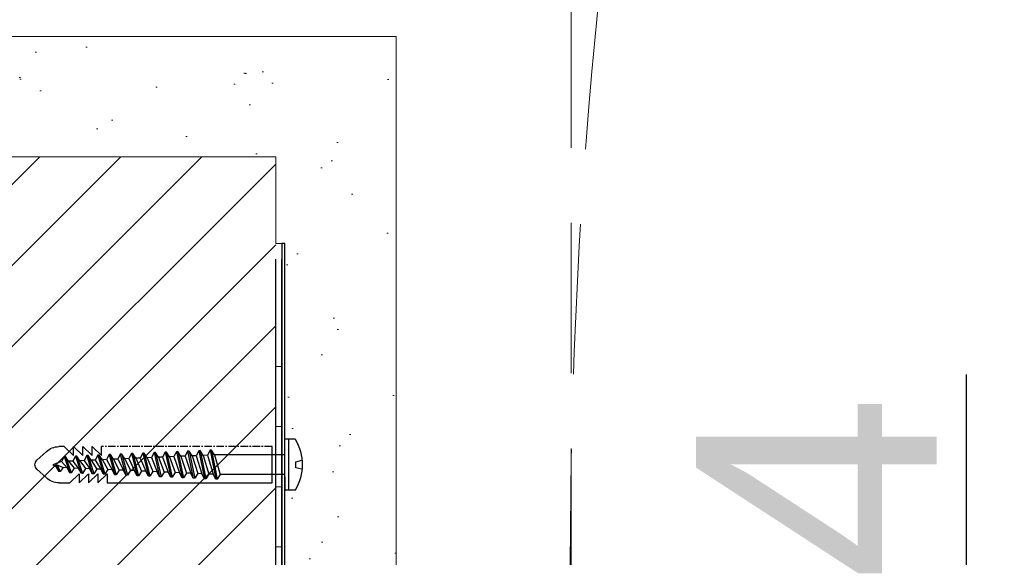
# Model space of a CAD drawing. Header units: millimetres. Extents: x 3652085 to 3778338, y -303702 to -273644.
# Tile 330 of 588: x 3709883 to 3710046, y -278620 to -278531. Entities that reach past the tile are written whole.
import ezdxf

# ---------------------------------------------------------------- set-up
doc = ezdxf.new("R2010")
doc.units = ezdxf.units.MM
doc.header["$PDMODE"] = 34
for name, pattern in [('CENTER', [2, 1.25, -0.25, 0.25, -0.25]), ('DASHED', [0.75, 0.5, -0.25]), ('HIDDEN2', [4.7625, 3.175, -1.5875])]:
    doc.linetypes.add(name, pattern=pattern)
for name, color, linetype, lineweight in [('004 Brick Wall', 7, 'Continuous', 0), ('021 Various', 7, 'Continuous', 5), ('DIM-03    (HAUSART)', 111, 'Continuous', 5)]:
    doc.layers.add(name, color=color, linetype=linetype, lineweight=lineweight)
doc.layers.add('ATTACHMT', color=7, linetype='Continuous')
doc.layers.add('FIXINGS', color=7, linetype='Continuous')
doc.styles.add('1-20 Eng HA', font='arial.ttf', dxfattribs={"height": 40})
doc.dimstyles.new('1-20 Eng HA', dxfattribs={"dimtxt": 40, "dimasz": 16, "dimexe": 16, "dimexo": 5, "dimgap": 5, "dimtad": 1, "dimdec": 0, "dimlfac": -1, "dimzin": 0, "dimdsep": 46, "dimtxsty": '1-20 Eng HA', "dimblk": 'OBLIQUE', "dimcen": 0.09, "dimdle": 16, "dimclrd": 256, "dimclre": 256, "dimclrt": 256, "dimadec": 0, "dimazin": 0, "dimtfac": 1, "dimtdec": 0, "dimtofl": 0, "dimtmove": 0, "dimatfit": 3, "dimldrblk": 'OBLIQUE', "dimfxl": 1, "dimtolj": 1, "dimtzin": 0, "dimlwe": 0, "dimarcsym": 0})

# ---------------------------------------------------------------- blocks, each defined once
blk = doc.blocks.new('Dubel_1')
at = {"layer": 'FIXINGS', "color": 7}
for p, q in [((1.14, 4.24), (2.9, 4.24)), ((2.23, -4.24), (2.23, 4.24)), ((2.9, 2.04), (2.9, 4.24)), ((2.9, -2.04), (2.9, 2.04)), ((5, -3), (5, 3)), ((15.07, 2.42), (14.13, -2.42)), ((15.3, 2.41), (14.36, -2.41)), ((14.57, 1.63), (15.07, 2.42)), ((15.07, 2.42), (15.3, 2.41)), ((15.3, 2.41), (15.73, 1.58)), ((16.93, 2.34), (16, -2.34)), ((17.16, 2.33), (16.23, -2.33)), ((16.43, 1.55), (16.93, 2.34)), ((16.93, 2.34), (17.16, 2.33)), ((17.16, 2.33), (17.59, 1.5)), ((18.79, 2.26), (17.86, -2.26)), ((19.03, 2.25), (18.09, -2.25)), ((18.3, 1.47), (18.79, 2.26)), ((18.79, 2.26), (19.03, 2.25)), ((19.03, 2.25), (19.46, 1.42)), ((20.66, 2.17), (19.73, -2.17)), ((20.89, 2.16), (19.96, -2.16)), ((20.16, 1.39), (20.66, 2.17)), ((20.66, 2.17), (20.89, 2.16)), ((20.89, 2.16), (21.32, 1.34)), ((22.52, 2.09), (21.59, -2.09)), ((22.76, 2.08), (21.82, -2.08)), ((22.03, 1.31), (22.52, 2.09)), ((22.52, 2.09), (22.76, 2.08)), ((22.76, 2.08), (23.19, 1.26)), ((24.39, 2.01), (23.46, -2.01)), ((24.62, 2), (23.69, -2)), ((23.89, 1.23), (24.39, 2.01)), ((24.39, 2.01), (24.62, 2)), ((24.62, 2), (25.05, 1.18)), ((26.25, 1.93), (25.32, -1.93)), ((26.49, 1.92), (25.55, -1.92)), ((25.76, 1.15), (26.25, 1.93)), ((26.25, 1.93), (26.49, 1.92)), ((26.49, 1.92), (26.92, 1.1)), ((28.12, 1.85), (27.19, -1.85)), ((28.35, 1.84), (27.42, -1.84)), ((27.62, 1.06), (28.12, 1.85)), ((28.12, 1.85), (28.35, 1.84)), ((28.35, 1.84), (28.78, 1.01)), ((29.98, 1.77), (29.05, -1.77)), ((30.22, 1.76), (29.28, -1.76)), ((29.48, 0.98), (29.98, 1.77)), ((29.98, 1.77), (30.22, 1.76)), ((30.22, 1.76), (30.65, 0.93)), ((31.85, 1.69), (30.92, -1.69)), ((32.08, 1.68), (31.15, -1.68)), ((31.35, 0.9), (31.85, 1.69)), ((31.85, 1.69), (32.08, 1.68)), ((32.08, 1.68), (32.51, 0.85)), ((34.89, 3), (33.34, 1.51)), ((33.34, 1.51), (33.34, 3)), ((36.45, 3), (34.89, 1.51)), ((34.89, 1.51), (34.89, 3)), ((38, 3), (36.45, 1.51)), ((36.45, 1.51), (36.45, 3)), ((39.55, 3), (38, 1.51)), ((38, 1.51), (38, 3)), ((42.5, 2.2), (44.09, 0.73)), ((1.07, 0.5), (0.03, 0.75)), ((1.07, -0.5), (1.07, 0.5)), ((2.9, 1.63), (14.57, 1.63)), ((14.57, 1.63), (13.63, -1.63)), ((15.73, 1.58), (14.79, -1.58)), ((16.43, 1.55), (15.5, -1.55)), ((15.73, 1.58), (16.43, 1.55)), ((17.59, 1.5), (16.66, -1.5)), ((18.3, 1.47), (17.36, -1.47)), ((17.59, 1.5), (18.3, 1.47)), ((19.46, 1.42), (18.52, -1.42)), ((20.16, 1.39), (19.23, -1.39)), ((19.46, 1.42), (20.16, 1.39)), ((21.32, 1.34), (20.39, -1.34)), ((22.03, 1.31), (21.09, -1.31)), ((21.32, 1.34), (22.03, 1.31)), ((23.19, 1.26), (22.25, -1.26)), ((23.89, 1.23), (22.96, -1.23)), ((23.19, 1.26), (23.89, 1.23)), ((25.05, 1.18), (24.12, -1.18)), ((25.76, 1.15), (24.82, -1.15)), ((25.05, 1.18), (25.76, 1.15)), ((26.92, 1.1), (25.98, -1.1)), ((27.62, 1.06), (26.69, -1.06)), ((26.92, 1.1), (27.62, 1.06)), ((28.78, 1.01), (27.85, -1.01)), ((29.48, 0.98), (28.55, -0.98)), ((28.78, 1.01), (29.48, 0.98)), ((30.65, 0.93), (29.71, -0.93)), ((31.35, 0.9), (30.42, -0.9)), ((30.65, 0.93), (31.35, 0.9)), ((32.51, 0.85), (31.58, -0.85)), ((33.21, 0.82), (32.28, -0.82)), ((32.51, 0.85), (33.21, 0.82)), ((33.71, 1.6), (32.78, -1.6)), ((33.95, 1.59), (33.01, -1.59)), ((33.21, 0.82), (33.71, 1.6)), ((34.38, 0.77), (33.44, -0.77)), ((33.71, 1.6), (33.95, 1.59)), ((33.95, 1.59), (34.38, 0.77)), ((35.08, 0.74), (34.15, -0.74)), ((34.38, 0.77), (35.08, 0.74)), ((35.58, 1.52), (34.65, -1.52)), ((35.81, 1.51), (34.88, -1.51)), ((35.08, 0.74), (35.58, 1.52)), ((36.24, 0.69), (35.31, -0.69)), ((35.58, 1.52), (35.81, 1.51)), ((35.81, 1.51), (36.24, 0.69)), ((36.94, 0.66), (36.01, -0.66)), ((36.24, 0.69), (36.94, 0.66)), ((37.44, 1.44), (36.51, -1.44)), ((37.68, 1.43), (36.74, -1.43)), ((36.94, 0.66), (37.44, 1.44)), ((38.11, 0.61), (37.17, -0.61)), ((37.44, 1.44), (37.68, 1.43)), ((37.68, 1.43), (38.11, 0.61)), ((38.81, 0.58), (37.88, -0.58)), ((38.11, 0.61), (38.81, 0.58)), ((39.31, 1.36), (38.38, -1.36)), ((39.54, 1.35), (38.61, -1.35)), ((38.81, 0.58), (39.31, 1.36)), ((39.97, 0.53), (39.04, -0.53)), ((39.31, 1.36), (39.54, 1.35)), ((39.54, 1.35), (39.97, 0.53)), ((40.71, 0), (39.74, -0.49)), ((39.97, 0.53), (41.41, 0)), ((40.71, 0), (40.22, -1.12)), ((40.94, 0), (40.46, -1.11)), ((40.94, 0), (40.9, -0.36)), ((40.9, -0.36), (41.41, 0)), ((0.03, -0.75), (1.07, -0.5)), ((2.9, -1.63), (13.63, -1.63)), ((13.63, -1.63), (14.13, -2.42)), ((14.36, -2.41), (14.79, -1.58)), ((14.79, -1.58), (15.5, -1.55)), ((15.5, -1.55), (16, -2.34)), ((16.23, -2.33), (16.66, -1.5)), ((16.66, -1.5), (17.36, -1.47)), ((17.36, -1.47), (17.86, -2.26)), ((18.09, -2.25), (18.52, -1.42)), ((18.52, -1.42), (19.23, -1.39)), ((19.23, -1.39), (19.73, -2.17)), ((19.96, -2.16), (20.39, -1.34)), ((20.39, -1.34), (21.09, -1.31)), ((21.09, -1.31), (21.59, -2.09)), ((21.82, -2.08), (22.25, -1.26)), ((22.25, -1.26), (22.96, -1.23)), ((22.96, -1.23), (23.46, -2.01)), ((23.69, -2), (24.12, -1.18)), ((24.12, -1.18), (24.82, -1.15)), ((24.82, -1.15), (25.32, -1.93)), ((25.55, -1.92), (25.98, -1.1)), ((25.98, -1.1), (26.69, -1.06)), ((26.69, -1.06), (27.19, -1.85)), ((27.42, -1.84), (27.85, -1.01)), ((27.85, -1.01), (28.55, -0.98)), ((28.55, -0.98), (29.05, -1.77)), ((29.28, -1.76), (29.71, -0.93)), ((29.71, -0.93), (30.42, -0.9)), ((30.42, -0.9), (30.92, -1.69)), ((31.15, -1.68), (31.58, -0.85)), ((31.58, -0.85), (32.28, -0.82)), ((32.28, -0.82), (32.78, -1.6)), ((33.94, -3), (32.38, -1.51)), ((32.38, -1.51), (32.38, -3)), ((32.78, -1.6), (33.01, -1.59)), ((33.01, -1.59), (33.44, -0.77)), ((33.44, -0.77), (34.15, -0.74)), ((35.49, -3), (33.94, -1.51)), ((33.94, -1.51), (33.94, -3)), ((34.15, -0.74), (34.65, -1.52)), ((34.65, -1.52), (34.88, -1.51)), ((34.88, -1.51), (35.31, -0.69)), ((35.31, -0.69), (36.01, -0.66)), ((37.04, -3), (35.49, -1.51)), ((35.49, -1.51), (35.49, -3)), ((36.01, -0.66), (36.51, -1.44)), ((36.51, -1.44), (36.74, -1.43)), ((36.74, -1.43), (37.17, -0.61)), ((38.59, -3), (37.04, -1.51)), ((37.04, -1.51), (37.04, -3)), ((37.17, -0.61), (37.88, -0.58)), ((37.88, -0.58), (38.38, -1.36)), ((38.38, -1.36), (38.61, -1.35)), ((38.61, -1.35), (39.04, -0.53)), ((39.04, -0.53), (39.74, -0.49)), ((39.74, -0.49), (40.22, -1.12)), ((40.22, -1.12), (40.46, -1.11)), ((40.46, -1.11), (40.9, -0.36)), ((42.5, -2.2), (44.09, -0.73)), ((2.9, -2.04), (2.9, -4.24)), ((32.38, -3), (5, -3)), ((14.13, -2.42), (14.36, -2.41)), ((16, -2.34), (16.23, -2.33)), ((17.86, -2.26), (18.09, -2.25)), ((19.73, -2.17), (19.96, -2.16)), ((21.59, -2.09), (21.82, -2.08)), ((23.46, -2.01), (23.69, -2)), ((25.32, -1.93), (25.55, -1.92)), ((27.19, -1.85), (27.42, -1.84)), ((29.05, -1.77), (29.28, -1.76)), ((30.92, -1.69), (31.15, -1.68)), ((40.37, -3), (38.59, -3)), ((1.14, -4.24), (2.9, -4.24))]:
    blk.add_line(p, q, dxfattribs=at)
at = {"layer": 'FIXINGS', "color": 7, "linetype": 'CENTER'}
for p, q in [((5, 3), (33.34, 3)), ((39.55, 3), (40.46, 3))]:
    blk.add_line(p, q, dxfattribs=at)
at = {"layer": 'FIXINGS', "color": 7}
for centre, radius, start, end in [((8.46, 0), 8.46, 149.9384, 210.0616), ((40.46, 0), 3, 47.3071, 89.9854), ((43.41, 0), 1, 312.6929, 47.3071), ((40.46, 0), 3, 268.1701, 314.2616)]:
    blk.add_arc(centre, radius, start, end, dxfattribs=at)
blk = doc.blocks.new('_Oblique')
at = {"color": 0, "linetype": 'ByBlock', "lineweight": -2}
blk.add_line((-0.5, -0.5), (0.5, 0.5), dxfattribs=at)
blk = doc.blocks.new('*D511')
at = {"layer": 'Defpoints', "color": 0, "lineweight": 0, "transparency": 16777216}
for p in [(3710009.16, -278703.64), (3709980.19, -278707.58), (3709980.19, -278707.58)]:
    blk.add_point(p, dxfattribs=at)
at = {"layer": 'DIM-03    (HAUSART)', "lineweight": -2, "transparency": 16777216}
for p, q in [((3710039.89, -278627.51), (3710039.89, -278589.84)), ((3709980.19, -278705.61), (3710039.89, -278627.51)), ((3709980.19, -278703.64), (3709980.19, -278687.64)), ((3709980.19, -278703.64), (3709980.19, -278707.58)), ((3709980.19, -278707.58), (3709980.19, -278723.58))]:
    blk.add_line(p, q, dxfattribs=at)
at = {"layer": 'DIM-03    (HAUSART)', "linetype": 'HIDDEN2', "lineweight": 0, "transparency": 16777216}
for p, q in [((3710004.16, -278703.64), (3709964.19, -278703.64)), ((3709985.19, -278707.58), (3709996.19, -278707.58))]:
    blk.add_line(p, q, dxfattribs=at)
at = {"layer": 'DIM-03    (HAUSART)', "lineweight": -2, "transparency": 16777216, "xscale": 16, "yscale": 16, "zscale": 16}
for p, rotation in [((3709980.19, -278703.64), 270), ((3709980.19, -278707.58), 90)]:
    blk.add_blockref('_Oblique', p, dxfattribs=dict(at, rotation=rotation))
at = {"layer": 'DIM-03    (HAUSART)', "lineweight": 0, "transparency": 16777216, "insert": (3710014.89, -278608.67), "char_height": 40, "attachment_point": 5, "rotation": 90, "style": '1-20 Eng HA'}
blk.add_mtext('\\A1;4', dxfattribs=at)
blk = doc.blocks.new('W_02')
at = {"linetype": 'DASHED', "lineweight": 5, "ltscale": 50}
blk.add_lwpolyline([(7.58, 916.5, -0.413718), (916.51, -6.03, -0.413718)], format="xyb", dxfattribs=at)

msp = doc.modelspace()

# ---------------------------------------------------------------- hatches: boundary and pattern name
at = {"layer": '004 Brick Wall', "linetype": 'Continuous', "lineweight": 0}
h = msp.add_hatch(dxfattribs=at)
h.set_pattern_fill('ANSI31', scale=3, angle=-360, style=0)
h.set_pattern_definition([(45, (-22423109.213, -7494239.545), (-6.7351920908, 6.7351920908), [])])
h.paths.add_polyline_path([(3709633.26, -278753.64), (3709633.26, -278553.65), (3709925.05, -278553.65), (3709925.05, -278753.64)])
at = {"layer": '021 Various'}
h = msp.add_hatch(dxfattribs=at)
h.set_pattern_fill('SITEWORK_SAND', color=256, scale=10, angle=-90, style=0, pattern_type=2)
h.set_pattern_definition([(307.5, (6183491.607, 13574180.14), (19.26823769, 0.62993358), [0, -15.2, 0, -17, 0, -16.25]), (277.5, (6183491.607, 13574180.14), (28.22146065, -17.697767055), [0, -8.2, 0, -13.7, 0, -5.25]), (237.5, (6183491.607, 13574192.44), (0.056590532, -31.141418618), [0, -5, 0, -18, 0, -23.5]), (227.5, (6183491.607, 13574192.44), (8.776755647, -30.061266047), [0, -2.5, 0, -11.8, 0, -13.5])])
edge = h.paths.add_edge_path()
edge.add_line((3709945.05, -278533.65), (3709945.05, -278570.64))
edge.add_line((3709945.05, -278570.64), (3709945.05, -278625.12))
edge.add_arc((3709944.3, -278625.12), 0.75, 0, 180)
edge.add_line((3709943.55, -278625.12), (3709943.55, -278627.36))
edge.add_line((3709943.55, -278627.36), (3709944.05, -278627.36))
edge.add_line((3709944.05, -278627.36), (3709944.05, -278625.12))
edge.add_arc((3709944.3, -278625.12), 0.25, 0, 180, ccw=False)
edge.add_line((3709944.55, -278625.12), (3709944.55, -278631.86))
edge.add_line((3709944.55, -278631.86), (3709926.55, -278631.86))
edge.add_line((3709926.55, -278631.86), (3709926.55, -278609.09))
edge.add_line((3709926.55, -278609.09), (3709928.32, -278609.09))
edge.add_arc((3709921, -278604.85), 8.46, 329.9384, 390.0616)
edge.add_line((3709928.32, -278600.62), (3709926.55, -278600.62))
edge.add_line((3709926.55, -278600.62), (3709926.55, -278568.06))
edge.add_line((3709926.55, -278568.06), (3709925.05, -278568.06))
edge.add_line((3709925.05, -278568.06), (3709925.05, -278553.65))
edge.add_line((3709925.05, -278553.65), (3709633.26, -278553.65))
edge.add_line((3709633.26, -278553.65), (3709633.26, -278533.65))
edge.add_line((3709633.26, -278533.65), (3709945.05, -278533.65))

# ---------------------------------------------------------------- linework, layer by layer
at = {"linetype": 'DASHED', "lineweight": 5, "ltscale": 50}
msp.add_lwpolyline([(3709974.15, -278627.14), (3709974.15, -277704.79), (3710851.47, -277704.79)], dxfattribs=at)
at = {"color": 0, "lineweight": 0}
for points in [[(3709926.05, -278588.52), (3709925.05, -278588.52), (3709925.05, -278598.52), (3709926.05, -278598.52), (3709926.05, -278588.52)], [(3709926.05, -278608.52), (3709925.05, -278608.52), (3709925.05, -278618.52), (3709926.05, -278618.52), (3709926.05, -278608.52)]]:
    msp.add_lwpolyline(points, close=True, dxfattribs=at)
at = {"layer": '004 Brick Wall', "color": 7, "linetype": 'Continuous', "lineweight": 18}
msp.add_lwpolyline([(3709925.05, -278573.64), (3709925.05, -278753.64)], dxfattribs=at)
at = {"layer": '021 Various'}
msp.add_lwpolyline([(3709945.05, -278533.65), (3709945.05, -278570.64), (3709945.05, -278625.12, 1), (3709943.55, -278625.12), (3709943.55, -278627.36), (3709944.05, -278627.36), (3709944.05, -278625.12, -1), (3709944.55, -278625.12), (3709944.55, -278631.86), (3709926.55, -278631.86), (3709926.55, -278609.09), (3709928.32, -278609.09, 0.268526), (3709928.32, -278600.62), (3709926.55, -278600.62), (3709926.55, -278568.06), (3709925.05, -278568.06), (3709925.05, -278553.65), (3709633.26, -278553.65), (3709633.26, -278533.65)], format="xyb", close=True, dxfattribs=at)
at = {"layer": 'ATTACHMT', "color": 7, "linetype": 'Continuous', "lineweight": -3}
msp.add_lwpolyline([(3709944.05, -278625.12, -1), (3709944.55, -278625.12), (3709944.55, -278631.86), (3709926.55, -278631.86), (3709926.55, -278568.06), (3709926.05, -278568.06), (3709926.05, -278632.36), (3709945.05, -278632.36), (3709945.05, -278625.12, 1), (3709943.55, -278625.12), (3709943.55, -278627.36), (3709944.05, -278627.36)], format="xyb", close=True, dxfattribs=at)
for points in [[(3709945.05, -278635.64), (3709929.05, -278635.64, -0.414214), (3709925.05, -278631.64), (3709925.05, -278570.64)], [(3709945.05, -278634.64), (3709929.05, -278634.64, -0.414214), (3709926.05, -278631.64), (3709926.05, -278570.64)]]:
    msp.add_lwpolyline(points, format="xyb", dxfattribs=at)

# ---------------------------------------------------------------- block references
at = {"linetype": 'DASHED', "lineweight": 5, "ltscale": 0.5, "xscale": -1}
msp.add_blockref('W_02', (3710890.55, -278621.28), dxfattribs=at)
at = {"xscale": -1}
msp.add_blockref('Dubel_1', (3709929.45, -278604.85), dxfattribs=at)

# ---------------------------------------------------------------- dimensions: what is measured, and where the dimension line sits
at = {"layer": 'DIM-03    (HAUSART)', "lineweight": 0}
dim = msp.add_linear_dim(base=(3709980.19, -278707.58), p1=(3710009.16, -278703.64), p2=(3709980.19, -278707.58), angle=90, dimstyle='1-20 Eng HA', override={"dimtmove": 1}, dxfattribs=at)
dim.commit()
dim.dimension.update_dxf_attribs({"geometry": '*D511', "text_midpoint": (3710039.89, -278622.51), "dimtype": 160})

doc.saveas('drawing.dxf')
